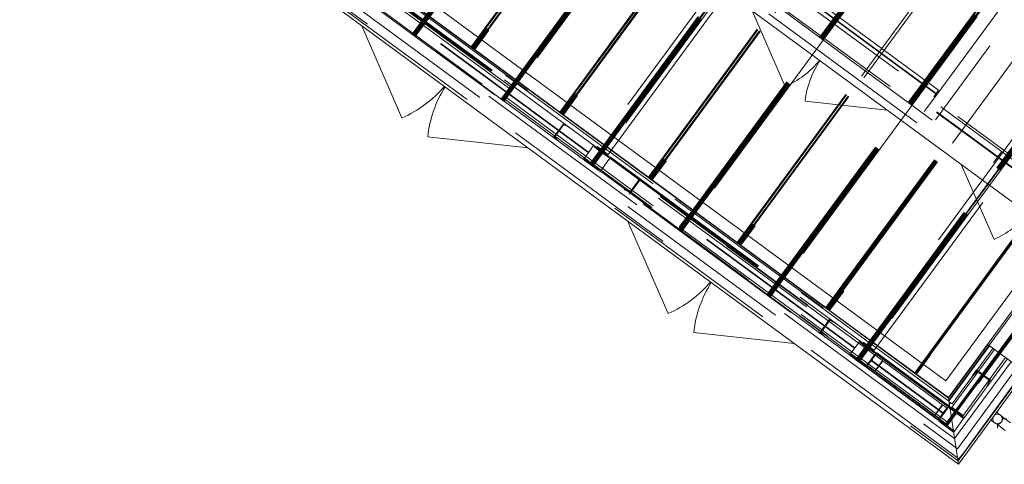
# Model space of a CAD drawing. Header units: metres. Extents: x 135583 to 135939, y 457896 to 458258.
# Tile 546 of 599: x 135729 to 135740, y 458175 to 458180. Entities that reach past the tile are written whole.
import ezdxf

# ---------------------------------------------------------------- set-up
doc = ezdxf.new("R2010")
doc.units = ezdxf.units.M
doc.linetypes.add('Hidden', pattern=[4, 2, -2])
doc.layers.add('NIEUWE INSTALLATIE', color=250, linetype='Continuous', lineweight=0)

msp = doc.modelspace()

# ---------------------------------------------------------------- linework, layer by layer
at = {"layer": 'NIEUWE INSTALLATIE', "linetype": 'Hidden'}
for p, q in [((135741.002, 458177.778), (135731.17, 458185.001)), ((135741.002, 458177.778), (135731.17, 458185.001)), ((135731.052, 458184.84), (135740.884, 458177.617)), ((135731.052, 458184.84), (135740.884, 458177.617)), ((135730.884, 458184.815), (135740.909, 458177.449)), ((135730.884, 458184.815), (135740.909, 458177.449)), ((135739.888, 458184.543), (135735.516, 458178.592)), ((135739.888, 458184.543), (135735.516, 458178.592)), ((135739.893, 458184.539), (135735.521, 458178.588)), ((135739.893, 458184.539), (135735.521, 458178.588)), ((135737.882, 458179.822), (135740.96, 458184.013)), ((135737.882, 458179.822), (135740.96, 458184.013)), ((135740.967, 458184.008), (135737.889, 458179.817)), ((135740.967, 458184.008), (135737.889, 458179.817)), ((135737.89, 458179.816), (135740.968, 458184.007)), ((135737.89, 458179.816), (135740.968, 458184.007)), ((135737.898, 458179.811), (135740.977, 458184.001)), ((135737.898, 458179.811), (135740.977, 458184.001)), ((135737.906, 458179.805), (135740.985, 458183.995)), ((135737.906, 458179.805), (135740.985, 458183.995)), ((135737.914, 458179.799), (135740.993, 458183.989)), ((135737.914, 458179.799), (135740.993, 458183.989)), ((135737.915, 458179.798), (135740.994, 458183.988)), ((135737.915, 458179.798), (135740.994, 458183.988)), ((135741.001, 458183.983), (135737.922, 458179.793)), ((135741.001, 458183.983), (135737.922, 458179.793)), ((135741.001, 458183.983), (135737.922, 458179.793)), ((135741.001, 458183.983), (135737.922, 458179.793)), ((135738.849, 458179.112), (135741.928, 458183.302)), ((135738.849, 458179.112), (135741.928, 458183.302)), ((135741.934, 458183.297), (135738.856, 458179.107)), ((135741.934, 458183.297), (135738.856, 458179.107)), ((135738.857, 458179.106), (135741.936, 458183.297)), ((135738.857, 458179.106), (135741.936, 458183.297)), ((135741.944, 458183.291), (135738.865, 458179.1)), ((135741.944, 458183.291), (135738.865, 458179.1)), ((135738.873, 458179.094), (135741.952, 458183.285)), ((135738.873, 458179.094), (135741.952, 458183.285)), ((135738.881, 458179.088), (135741.96, 458183.279)), ((135738.881, 458179.088), (135741.96, 458183.279)), ((135738.882, 458179.087), (135741.961, 458183.278)), ((135738.882, 458179.087), (135741.961, 458183.278)), ((135741.968, 458183.273), (135738.889, 458179.082)), ((135741.968, 458183.273), (135738.889, 458179.082)), ((135741.968, 458183.273), (135738.889, 458179.082)), ((135741.968, 458183.273), (135738.889, 458179.082)), ((135734.085, 458179.721), (135736.607, 458183.154)), ((135734.085, 458179.721), (135736.607, 458183.154)), ((135734.093, 458179.715), (135736.615, 458183.148)), ((135734.093, 458179.715), (135736.615, 458183.148)), ((135736.623, 458183.142), (135734.101, 458179.709)), ((135736.623, 458183.142), (135734.101, 458179.709)), ((135734.109, 458179.703), (135736.631, 458183.136)), ((135734.109, 458179.703), (135736.631, 458183.136)), ((135734.117, 458179.697), (135736.639, 458183.13)), ((135734.117, 458179.697), (135736.639, 458183.13)), ((135736.647, 458183.124), (135734.125, 458179.691)), ((135736.647, 458183.124), (135734.125, 458179.691)), ((135739.114, 458179.135), (135741.985, 458183.043)), ((135739.114, 458179.135), (135741.985, 458183.043)), ((135742.106, 458182.954), (135739.146, 458178.925)), ((135742.106, 458182.954), (135739.146, 458178.925)), ((135729.682, 458182.807), (135739.352, 458175.702)), ((135729.682, 458182.807), (135739.352, 458175.702)), ((135729.697, 458182.827), (135739.367, 458175.722)), ((135729.697, 458182.827), (135739.367, 458175.722)), ((135729.862, 458182.798), (135739.291, 458175.871)), ((135729.862, 458182.798), (135739.291, 458175.871)), ((135729.862, 458182.798), (135739.291, 458175.871)), ((135729.862, 458182.798), (135739.291, 458175.871)), ((135729.205, 458182.698), (135739.395, 458175.211)), ((135729.205, 458182.698), (135739.395, 458175.211)), ((135729.345, 458182.719), (135739.386, 458175.342)), ((135729.345, 458182.719), (135739.386, 458175.342)), ((135729.512, 458182.745), (135739.344, 458175.522)), ((135729.512, 458182.745), (135739.344, 458175.522)), ((135739.278, 458175.601), (135729.608, 458182.706)), ((135739.278, 458175.601), (135729.608, 458182.706)), ((135739.293, 458175.621), (135729.623, 458182.726)), ((135739.293, 458175.621), (135729.623, 458182.726)), ((135735.362, 458178.568), (135729.741, 458182.697)), ((135735.362, 458178.568), (135729.741, 458182.697)), ((135735.365, 458178.572), (135729.745, 458182.702)), ((135735.365, 458178.572), (135729.745, 458182.702)), ((135739.284, 458175.808), (135729.785, 458182.787)), ((135739.284, 458175.808), (135729.785, 458182.787)), ((135739.293, 458175.859), (135729.849, 458182.796)), ((135739.293, 458175.859), (135729.849, 458182.796)), ((135739.403, 458175.23), (135729.297, 458182.655)), ((135739.403, 458175.23), (135729.297, 458182.655)), ((135739.816, 458178.401), (135742.895, 458182.592)), ((135739.816, 458178.401), (135742.895, 458182.592)), ((135742.901, 458182.587), (135739.823, 458178.396)), ((135742.901, 458182.587), (135739.823, 458178.396)), ((135739.824, 458178.396), (135742.903, 458182.586)), ((135739.824, 458178.396), (135742.903, 458182.586)), ((135739.113, 458175.629), (135729.684, 458182.557)), ((135739.113, 458175.629), (135729.684, 458182.557)), ((135742.911, 458182.58), (135739.832, 458178.39)), ((135742.911, 458182.58), (135739.832, 458178.39)), ((135739.84, 458178.384), (135742.919, 458182.574)), ((135739.84, 458178.384), (135742.919, 458182.574)), ((135739.848, 458178.378), (135742.927, 458182.568)), ((135739.848, 458178.378), (135742.927, 458182.568)), ((135739.849, 458178.377), (135742.928, 458182.567)), ((135739.849, 458178.377), (135742.928, 458182.567)), ((135742.935, 458182.562), (135739.856, 458178.372)), ((135742.935, 458182.562), (135739.856, 458178.372)), ((135742.935, 458182.562), (135739.856, 458178.372)), ((135742.935, 458182.562), (135739.856, 458178.372)), ((135735.052, 458179.01), (135737.574, 458182.443)), ((135735.052, 458179.01), (135737.574, 458182.443)), ((135735.06, 458179.004), (135737.582, 458182.438)), ((135735.06, 458179.004), (135737.582, 458182.438)), ((135737.59, 458182.432), (135735.068, 458178.999)), ((135737.59, 458182.432), (135735.068, 458178.999)), ((135735.076, 458178.993), (135737.598, 458182.426)), ((135735.076, 458178.993), (135737.598, 458182.426)), ((135735.084, 458178.987), (135737.606, 458182.42)), ((135735.084, 458178.987), (135737.606, 458182.42)), ((135737.614, 458182.414), (135735.092, 458178.981)), ((135737.614, 458182.414), (135735.092, 458178.981)), ((135742.731, 458182.454), (135738.359, 458176.503)), ((135742.731, 458182.454), (135738.359, 458176.503)), ((135742.789, 458182.412), (135738.417, 458176.461)), ((135742.789, 458182.412), (135738.417, 458176.461)), ((135742.789, 458182.412), (135738.417, 458176.461)), ((135742.795, 458182.408), (135738.422, 458176.457)), ((135742.795, 458182.408), (135738.422, 458176.457)), ((135742.795, 458182.408), (135738.422, 458176.457)), ((135738.48, 458176.414), (135742.852, 458182.365)), ((135738.48, 458176.414), (135742.852, 458182.365)), ((135733.441, 458179.859), (135734.98, 458181.954)), ((135733.441, 458179.859), (135734.98, 458181.954)), ((135733.448, 458179.853), (135734.987, 458181.949)), ((135733.448, 458179.853), (135734.987, 458181.949)), ((135733.457, 458179.847), (135734.997, 458181.942)), ((135733.457, 458179.847), (135734.997, 458181.942)), ((135733.465, 458179.841), (135735.005, 458181.936)), ((135733.465, 458179.841), (135735.005, 458181.936)), ((135733.475, 458179.834), (135735.014, 458181.929)), ((135733.475, 458179.834), (135735.014, 458181.929)), ((135735.021, 458181.924), (135733.481, 458179.829)), ((135735.021, 458181.924), (135733.481, 458179.829)), ((135736.019, 458178.3), (135738.541, 458181.733)), ((135736.019, 458178.3), (135738.541, 458181.733)), ((135736.027, 458178.294), (135738.549, 458181.727)), ((135736.027, 458178.294), (135738.549, 458181.727)), ((135738.557, 458181.721), (135736.035, 458178.288)), ((135738.557, 458181.721), (135736.035, 458178.288)), ((135736.043, 458178.282), (135738.565, 458181.715)), ((135736.043, 458178.282), (135738.565, 458181.715)), ((135736.051, 458178.276), (135738.573, 458181.709)), ((135736.051, 458178.276), (135738.573, 458181.709)), ((135738.581, 458181.703), (135736.059, 458178.27)), ((135738.581, 458181.703), (135736.059, 458178.27)), ((135734.408, 458179.148), (135735.948, 458181.243)), ((135734.408, 458179.148), (135735.948, 458181.243)), ((135734.415, 458179.143), (135735.954, 458181.238)), ((135734.415, 458179.143), (135735.954, 458181.238)), ((135734.424, 458179.136), (135735.964, 458181.231)), ((135734.424, 458179.136), (135735.964, 458181.231)), ((135734.432, 458179.13), (135735.972, 458181.226)), ((135734.432, 458179.13), (135735.972, 458181.226)), ((135734.442, 458179.123), (135735.981, 458181.219)), ((135734.442, 458179.123), (135735.981, 458181.219)), ((135735.988, 458181.214), (135734.449, 458179.118)), ((135735.988, 458181.214), (135734.449, 458179.118)), ((135736.986, 458177.589), (135739.508, 458181.022)), ((135736.986, 458177.589), (135739.508, 458181.022)), ((135736.994, 458177.584), (135739.516, 458181.017)), ((135736.994, 458177.584), (135739.516, 458181.017)), ((135739.524, 458181.011), (135737.002, 458177.578)), ((135739.524, 458181.011), (135737.002, 458177.578)), ((135737.01, 458177.572), (135739.532, 458181.005)), ((135737.01, 458177.572), (135739.532, 458181.005)), ((135737.018, 458177.566), (135739.54, 458180.999)), ((135737.018, 458177.566), (135739.54, 458180.999)), ((135739.548, 458180.993), (135737.026, 458177.56)), ((135739.548, 458180.993), (135737.026, 458177.56)), ((135736.978, 458180.703), (135735.458, 458178.635)), ((135736.978, 458180.703), (135735.458, 458178.635)), ((135739.152, 458179.208), (135737.158, 458180.674)), ((135739.152, 458179.208), (135737.158, 458180.674)), ((135739.152, 458179.208), (135737.158, 458180.674)), ((135739.155, 458179.213), (135737.161, 458180.678)), ((135739.155, 458179.213), (135737.161, 458180.678)), ((135739.155, 458179.213), (135737.161, 458180.678)), ((135739.181, 458179.247), (135737.186, 458180.712)), ((135739.181, 458179.247), (135737.186, 458180.712)), ((135739.181, 458179.247), (135737.186, 458180.712)), ((135732.696, 458180.638), (135735.415, 458178.64)), ((135732.696, 458180.638), (135735.415, 458178.64)), ((135732.7, 458180.644), (135735.419, 458178.646)), ((135732.7, 458180.644), (135735.419, 458178.646)), ((135732.703, 458180.649), (135735.423, 458178.651)), ((135732.703, 458180.649), (135735.423, 458178.651)), ((135735.579, 458178.546), (135737.099, 458180.615)), ((135735.579, 458178.546), (135737.099, 458180.615)), ((135740.816, 458177.884), (135737.129, 458180.592)), ((135740.816, 458177.884), (135737.129, 458180.592)), ((135737.132, 458180.639), (135739.127, 458179.174)), ((135737.132, 458180.639), (135739.127, 458179.174)), ((135737.132, 458180.639), (135739.127, 458179.174)), ((135735.308, 458178.494), (135732.589, 458180.492)), ((135735.308, 458178.494), (135732.589, 458180.492)), ((135732.593, 458180.498), (135735.312, 458178.5)), ((135732.593, 458180.498), (135735.312, 458178.5)), ((135735.375, 458178.438), (135736.915, 458180.533)), ((135735.375, 458178.438), (135736.915, 458180.533)), ((135735.382, 458178.433), (135736.921, 458180.528)), ((135735.382, 458178.433), (135736.921, 458180.528)), ((135735.391, 458178.426), (135736.931, 458180.521)), ((135735.391, 458178.426), (135736.931, 458180.521)), ((135735.399, 458178.42), (135736.939, 458180.515)), ((135735.399, 458178.42), (135736.939, 458180.515)), ((135735.409, 458178.413), (135736.948, 458180.508)), ((135735.409, 458178.413), (135736.948, 458180.508)), ((135736.955, 458180.503), (135735.416, 458178.408)), ((135736.955, 458180.503), (135735.416, 458178.408)), ((135737.04, 458180.471), (135740.727, 458177.763)), ((135737.04, 458180.471), (135740.727, 458177.763)), ((135740.769, 458177.821), (135737.083, 458180.529)), ((135740.769, 458177.821), (135737.083, 458180.529)), ((135740.769, 458177.821), (135737.083, 458180.529)), ((135740.774, 458177.826), (135737.087, 458180.535)), ((135740.774, 458177.826), (135737.087, 458180.535)), ((135740.774, 458177.826), (135737.087, 458180.535)), ((135733.158, 458180.402), (135734.085, 458179.721)), ((135733.158, 458180.402), (135734.085, 458179.721)), ((135737.953, 458176.879), (135740.475, 458180.312)), ((135737.953, 458176.879), (135740.475, 458180.312)), ((135737.961, 458176.873), (135740.483, 458180.306)), ((135737.961, 458176.873), (135740.483, 458180.306)), ((135737.969, 458176.867), (135740.491, 458180.3)), ((135737.969, 458176.867), (135740.491, 458180.3)), ((135737.977, 458176.861), (135740.499, 458180.294)), ((135737.977, 458176.861), (135740.499, 458180.294)), ((135737.985, 458176.855), (135740.507, 458180.288)), ((135737.985, 458176.855), (135740.507, 458180.288)), ((135740.515, 458180.282), (135737.993, 458176.849)), ((135740.515, 458180.282), (135737.993, 458176.849)), ((135738.016, 458179.941), (135737.927, 458179.82)), ((135738.016, 458179.941), (135737.927, 458179.82)), ((135736.342, 458177.727), (135737.882, 458179.822)), ((135736.342, 458177.727), (135737.882, 458179.822)), ((135736.349, 458177.722), (135737.889, 458179.817)), ((135736.349, 458177.722), (135737.889, 458179.817)), ((135736.358, 458177.715), (135737.898, 458179.81)), ((135736.358, 458177.715), (135737.898, 458179.81)), ((135736.367, 458177.709), (135737.906, 458179.805)), ((135736.367, 458177.709), (135737.906, 458179.805)), ((135736.376, 458177.702), (135737.915, 458179.798)), ((135736.376, 458177.702), (135737.915, 458179.798)), ((135737.922, 458179.793), (135736.383, 458177.697)), ((135737.922, 458179.793), (135736.383, 458177.697)), ((135734.093, 458179.715), (135734.085, 458179.721)), ((135734.093, 458179.715), (135734.085, 458179.721)), ((135734.101, 458179.709), (135734.093, 458179.715)), ((135734.101, 458179.709), (135734.093, 458179.715)), ((135734.109, 458179.703), (135734.101, 458179.709)), ((135734.109, 458179.703), (135734.101, 458179.709)), ((135734.117, 458179.697), (135734.109, 458179.703)), ((135734.117, 458179.697), (135734.109, 458179.703)), ((135734.125, 458179.691), (135734.117, 458179.697)), ((135734.125, 458179.691), (135734.117, 458179.697)), ((135734.125, 458179.691), (135735.052, 458179.01)), ((135734.125, 458179.691), (135735.052, 458179.01)), ((135738.92, 458176.168), (135741.442, 458179.602)), ((135738.92, 458176.168), (135741.442, 458179.602)), ((135738.928, 458176.163), (135741.45, 458179.596)), ((135738.928, 458176.163), (135741.45, 458179.596)), ((135738.936, 458176.157), (135741.458, 458179.59)), ((135738.936, 458176.157), (135741.458, 458179.59)), ((135741.462, 458179.587), (135738.94, 458176.154)), ((135741.462, 458179.587), (135738.94, 458176.154)), ((135739.287, 458175.899), (135741.809, 458179.332)), ((135739.287, 458175.899), (135741.809, 458179.332)), ((135739.291, 458175.871), (135741.837, 458179.336)), ((135739.291, 458175.871), (135741.837, 458179.336)), ((135739.291, 458175.871), (135741.837, 458179.336)), ((135739.291, 458175.871), (135741.837, 458179.336)), ((135739.181, 458179.247), (135739.127, 458179.174)), ((135739.181, 458179.247), (135739.127, 458179.174)), ((135739.181, 458179.247), (135739.127, 458179.174)), ((135737.309, 458177.017), (135738.849, 458179.112)), ((135737.309, 458177.017), (135738.849, 458179.112)), ((135737.316, 458177.012), (135738.856, 458179.107)), ((135737.316, 458177.012), (135738.856, 458179.107)), ((135737.326, 458177.005), (135738.865, 458179.1)), ((135737.326, 458177.005), (135738.865, 458179.1)), ((135737.334, 458176.999), (135738.873, 458179.094)), ((135737.334, 458176.999), (135738.873, 458179.094)), ((135737.343, 458176.992), (135738.882, 458179.087)), ((135737.343, 458176.992), (135738.882, 458179.087)), ((135738.889, 458179.082), (135737.35, 458176.987)), ((135738.889, 458179.082), (135737.35, 458176.987)), ((135739.114, 458179.135), (135739.025, 458179.014)), ((135739.114, 458179.135), (135739.025, 458179.014)), ((135735.053, 458179.009), (135735.052, 458179.01)), ((135735.053, 458179.009), (135735.052, 458179.01)), ((135735.06, 458179.004), (135735.053, 458179.009)), ((135735.06, 458179.004), (135735.053, 458179.009)), ((135735.068, 458178.999), (135735.06, 458179.004)), ((135735.068, 458178.999), (135735.06, 458179.004)), ((135735.076, 458178.993), (135735.068, 458178.999)), ((135735.076, 458178.993), (135735.068, 458178.999)), ((135735.084, 458178.987), (135735.076, 458178.993)), ((135735.084, 458178.987), (135735.076, 458178.993)), ((135735.092, 458178.981), (135735.084, 458178.987)), ((135735.092, 458178.981), (135735.084, 458178.987)), ((135735.092, 458178.981), (135736.019, 458178.3)), ((135735.092, 458178.981), (135736.019, 458178.3)), ((135735.097, 458178.89), (135734.978, 458178.729)), ((135735.097, 458178.89), (135734.978, 458178.729)), ((135735, 458178.744), (135735.089, 458178.866)), ((135735, 458178.744), (135735.089, 458178.866)), ((135735.105, 458178.868), (135735.149, 458178.845)), ((135735.105, 458178.868), (135735.149, 458178.845)), ((135735.038, 458178.693), (135735.002, 458178.728)), ((135735.038, 458178.693), (135735.002, 458178.728)), ((135735.409, 458178.631), (135735.393, 458178.61)), ((135735.409, 458178.631), (135735.393, 458178.61)), ((135735.415, 458178.64), (135735.409, 458178.631)), ((135735.415, 458178.64), (135735.409, 458178.631)), ((135735.414, 458178.639), (135735.415, 458178.64)), ((135735.414, 458178.639), (135735.415, 458178.64)), ((135735.419, 458178.646), (135735.415, 458178.64)), ((135735.419, 458178.646), (135735.415, 458178.64)), ((135735.423, 458178.651), (135735.419, 458178.646)), ((135735.423, 458178.651), (135735.419, 458178.646)), ((135735.419, 458178.646), (135735.421, 458178.648)), ((135735.419, 458178.646), (135735.421, 458178.648)), ((135735.43, 458178.639), (135735.424, 458178.631)), ((135735.43, 458178.639), (135735.424, 458178.631)), ((135735.43, 458178.639), (135735.424, 458178.631)), ((135735.424, 458178.631), (135735.488, 458178.584)), ((135735.424, 458178.631), (135735.488, 458178.584)), ((135735.424, 458178.631), (135735.488, 458178.584)), ((135735.579, 458178.546), (135735.458, 458178.635)), ((135735.579, 458178.546), (135735.458, 458178.635)), ((135735.319, 458178.509), (135735.312, 458178.5)), ((135735.319, 458178.509), (135735.312, 458178.5)), ((135735.334, 458178.53), (135735.319, 458178.509)), ((135735.334, 458178.53), (135735.319, 458178.509)), ((135735.393, 458178.61), (135735.334, 458178.53)), ((135735.393, 458178.61), (135735.334, 458178.53)), ((135735.492, 458178.559), (135735.412, 458178.451)), ((135735.492, 458178.559), (135735.412, 458178.451)), ((135735.492, 458178.559), (135735.412, 458178.451)), ((135735.418, 458178.447), (135735.497, 458178.555)), ((135735.418, 458178.447), (135735.497, 458178.555)), ((135735.418, 458178.447), (135735.497, 458178.555)), ((135735.522, 458178.559), (135735.586, 458178.513)), ((135735.522, 458178.559), (135735.586, 458178.513)), ((135735.522, 458178.559), (135735.586, 458178.513)), ((135735.586, 458178.513), (135735.591, 458178.521)), ((135735.586, 458178.513), (135735.591, 458178.521)), ((135735.586, 458178.513), (135735.591, 458178.521)), ((135735.59, 458178.497), (135735.597, 458178.507)), ((135735.59, 458178.497), (135735.597, 458178.507)), ((135735.597, 458178.507), (135735.596, 458178.506)), ((135735.597, 458178.507), (135735.596, 458178.506)), ((135735.597, 458178.507), (135735.601, 458178.512)), ((135735.597, 458178.507), (135735.601, 458178.512)), ((135735.597, 458178.507), (135738.317, 458176.509)), ((135735.597, 458178.507), (135738.317, 458176.509)), ((135735.601, 458178.512), (135735.605, 458178.517)), ((135735.601, 458178.512), (135735.605, 458178.517)), ((135735.603, 458178.515), (135735.601, 458178.512)), ((135735.603, 458178.515), (135735.601, 458178.512)), ((135735.601, 458178.512), (135738.321, 458176.514)), ((135735.601, 458178.512), (135738.321, 458176.514)), ((135735.605, 458178.517), (135738.324, 458176.519)), ((135735.605, 458178.517), (135738.324, 458176.519)), ((135739.869, 458178.58), (135739.78, 458178.459)), ((135739.869, 458178.58), (135739.78, 458178.459)), ((135735.308, 458178.494), (135735.305, 458178.489)), ((135735.308, 458178.494), (135735.305, 458178.489)), ((135735.306, 458178.492), (135735.308, 458178.494)), ((135735.306, 458178.492), (135735.308, 458178.494)), ((135735.312, 458178.5), (135735.308, 458178.494)), ((135735.312, 458178.5), (135735.308, 458178.494)), ((135735.312, 458178.5), (135735.313, 458178.501)), ((135735.312, 458178.5), (135735.313, 458178.501)), ((135735.324, 458178.494), (135735.318, 458178.486)), ((135735.324, 458178.494), (135735.318, 458178.486)), ((135735.324, 458178.494), (135735.318, 458178.486)), ((135735.318, 458178.486), (135735.479, 458178.368)), ((135735.318, 458178.486), (135735.479, 458178.368)), ((135735.318, 458178.486), (135735.479, 458178.368)), ((135735.387, 458178.447), (135735.324, 458178.494)), ((135735.387, 458178.447), (135735.324, 458178.494)), ((135735.387, 458178.447), (135735.324, 458178.494)), ((135735.485, 458178.376), (135735.421, 458178.422)), ((135735.485, 458178.376), (135735.421, 458178.422)), ((135735.485, 458178.376), (135735.421, 458178.422)), ((135735.516, 458178.396), (135735.575, 458178.477)), ((135735.516, 458178.396), (135735.575, 458178.477)), ((135738.263, 458176.436), (135735.544, 458178.434)), ((135738.263, 458176.436), (135735.544, 458178.434)), ((135738.263, 458176.436), (135735.544, 458178.434)), ((135738.267, 458176.441), (135735.547, 458178.439)), ((135738.267, 458176.441), (135735.547, 458178.439)), ((135738.267, 458176.441), (135735.547, 458178.439)), ((135735.575, 458178.477), (135735.59, 458178.497)), ((135735.575, 458178.477), (135735.59, 458178.497)), ((135738.276, 458176.306), (135739.816, 458178.401)), ((135738.276, 458176.306), (135739.816, 458178.401)), ((135735.479, 458178.368), (135735.485, 458178.376)), ((135735.479, 458178.368), (135735.485, 458178.376)), ((135735.479, 458178.368), (135735.485, 458178.376)), ((135735.486, 458178.356), (135735.49, 458178.361)), ((135735.486, 458178.356), (135735.49, 458178.361)), ((135735.49, 458178.361), (135735.488, 458178.358)), ((135735.49, 458178.361), (135735.488, 458178.358)), ((135735.49, 458178.361), (135735.494, 458178.366)), ((135735.49, 458178.361), (135735.494, 458178.366)), ((135738.209, 458176.363), (135735.49, 458178.361)), ((135738.209, 458176.363), (135735.49, 458178.361)), ((135735.494, 458178.366), (135735.501, 458178.376)), ((135735.494, 458178.366), (135735.501, 458178.376)), ((135735.495, 458178.368), (135735.494, 458178.366)), ((135735.495, 458178.368), (135735.494, 458178.366)), ((135735.494, 458178.366), (135738.213, 458176.368)), ((135735.494, 458178.366), (135738.213, 458176.368)), ((135735.501, 458178.376), (135735.516, 458178.396)), ((135735.501, 458178.376), (135735.516, 458178.396)), ((135735.872, 458178.314), (135735.907, 458178.279)), ((135735.872, 458178.314), (135735.907, 458178.279)), ((135736.027, 458178.294), (135736.019, 458178.3)), ((135736.027, 458178.294), (135736.019, 458178.3)), ((135736.035, 458178.288), (135736.027, 458178.294)), ((135736.035, 458178.288), (135736.027, 458178.294)), ((135738.283, 458176.301), (135739.823, 458178.396)), ((135738.283, 458176.301), (135739.823, 458178.396)), ((135738.293, 458176.294), (135739.832, 458178.39)), ((135738.293, 458176.294), (135739.832, 458178.39)), ((135738.301, 458176.288), (135739.84, 458178.384)), ((135738.301, 458176.288), (135739.84, 458178.384)), ((135738.31, 458176.282), (135739.849, 458178.377)), ((135738.31, 458176.282), (135739.849, 458178.377)), ((135739.856, 458178.372), (135738.317, 458176.276)), ((135739.856, 458178.372), (135738.317, 458176.276)), ((135735.812, 458178.116), (135735.931, 458178.278)), ((135735.812, 458178.116), (135735.931, 458178.278)), ((135735.91, 458178.263), (135735.82, 458178.141)), ((135735.91, 458178.263), (135735.82, 458178.141)), ((135736.043, 458178.282), (135736.035, 458178.288)), ((135736.043, 458178.282), (135736.035, 458178.288)), ((135736.051, 458178.276), (135736.043, 458178.282)), ((135736.051, 458178.276), (135736.043, 458178.282)), ((135736.059, 458178.27), (135736.051, 458178.276)), ((135736.059, 458178.27), (135736.051, 458178.276)), ((135736.059, 458178.27), (135736.986, 458177.589)), ((135736.059, 458178.27), (135736.986, 458177.589)), ((135735.804, 458178.139), (135735.76, 458178.162)), ((135735.804, 458178.139), (135735.76, 458178.162)), ((135736.354, 458177.756), (135736.437, 458177.868)), ((135736.354, 458177.756), (135736.437, 458177.868)), ((135738.483, 458176.365), (135736.437, 458177.868)), ((135738.483, 458176.365), (135736.437, 458177.868)), ((135736.354, 458177.756), (135738.4, 458176.252)), ((135736.354, 458177.756), (135738.4, 458176.252)), ((135739.244, 458175.596), (135740.783, 458177.691)), ((135739.244, 458175.596), (135740.783, 458177.691)), ((135739.25, 458175.591), (135740.79, 458177.686)), ((135739.25, 458175.591), (135740.79, 458177.686)), ((135739.26, 458175.584), (135740.799, 458177.679)), ((135739.26, 458175.584), (135740.799, 458177.679)), ((135740.803, 458177.676), (135739.367, 458175.722)), ((135740.803, 458177.676), (135739.367, 458175.722)), ((135740.796, 458177.672), (135739.384, 458175.75)), ((135740.796, 458177.672), (135739.384, 458175.75)), ((135740.796, 458177.672), (135739.384, 458175.75)), ((135740.801, 458177.668), (135739.39, 458175.746)), ((135740.801, 458177.668), (135739.39, 458175.746)), ((135740.801, 458177.668), (135739.39, 458175.746)), ((135736.994, 458177.584), (135736.986, 458177.589)), ((135736.994, 458177.584), (135736.986, 458177.589)), ((135737.002, 458177.578), (135736.994, 458177.584)), ((135737.002, 458177.578), (135736.994, 458177.584)), ((135737.01, 458177.572), (135737.002, 458177.578)), ((135737.01, 458177.572), (135737.002, 458177.578)), ((135737.018, 458177.566), (135737.01, 458177.572)), ((135737.018, 458177.566), (135737.01, 458177.572)), ((135737.026, 458177.56), (135737.018, 458177.566)), ((135737.026, 458177.56), (135737.018, 458177.566)), ((135737.026, 458177.56), (135737.953, 458176.879)), ((135737.026, 458177.56), (135737.953, 458176.879)), ((135737.961, 458176.873), (135737.953, 458176.879)), ((135737.961, 458176.873), (135737.953, 458176.879)), ((135737.969, 458176.867), (135737.961, 458176.873)), ((135737.969, 458176.867), (135737.961, 458176.873)), ((135737.977, 458176.861), (135737.969, 458176.867)), ((135737.977, 458176.861), (135737.969, 458176.867)), ((135737.985, 458176.855), (135737.977, 458176.861)), ((135737.985, 458176.855), (135737.977, 458176.861)), ((135737.993, 458176.849), (135737.985, 458176.855)), ((135737.993, 458176.849), (135737.985, 458176.855)), ((135737.993, 458176.849), (135738.92, 458176.168)), ((135737.993, 458176.849), (135738.92, 458176.168)), ((135737.998, 458176.759), (135737.88, 458176.598)), ((135737.998, 458176.759), (135737.88, 458176.598)), ((135737.901, 458176.612), (135737.99, 458176.734)), ((135737.901, 458176.612), (135737.99, 458176.734)), ((135738.006, 458176.737), (135738.05, 458176.713)), ((135738.006, 458176.737), (135738.05, 458176.713)), ((135737.939, 458176.562), (135737.903, 458176.596)), ((135737.939, 458176.562), (135737.903, 458176.596)), ((135738.295, 458176.479), (135738.235, 458176.398)), ((135738.295, 458176.479), (135738.235, 458176.398)), ((135738.31, 458176.499), (135738.295, 458176.479)), ((135738.31, 458176.499), (135738.295, 458176.479)), ((135738.317, 458176.509), (135738.31, 458176.499)), ((135738.317, 458176.509), (135738.31, 458176.499)), ((135738.316, 458176.508), (135738.317, 458176.509)), ((135738.316, 458176.508), (135738.317, 458176.509)), ((135738.321, 458176.514), (135738.317, 458176.509)), ((135738.321, 458176.514), (135738.317, 458176.509)), ((135738.324, 458176.519), (135738.321, 458176.514)), ((135738.324, 458176.519), (135738.321, 458176.514)), ((135738.321, 458176.514), (135738.322, 458176.517)), ((135738.321, 458176.514), (135738.322, 458176.517)), ((135738.331, 458176.508), (135738.326, 458176.5)), ((135738.331, 458176.508), (135738.326, 458176.5)), ((135738.326, 458176.5), (135738.389, 458176.453)), ((135738.326, 458176.5), (135738.389, 458176.453)), ((135738.48, 458176.414), (135738.359, 458176.503)), ((135738.48, 458176.414), (135738.359, 458176.503)), ((135738.209, 458176.363), (135738.206, 458176.358)), ((135738.209, 458176.363), (135738.206, 458176.358)), ((135738.213, 458176.368), (135738.209, 458176.363)), ((135738.213, 458176.368), (135738.209, 458176.363)), ((135738.22, 458176.378), (135738.213, 458176.368)), ((135738.22, 458176.378), (135738.213, 458176.368)), ((135738.213, 458176.368), (135738.214, 458176.37)), ((135738.213, 458176.368), (135738.214, 458176.37)), ((135738.225, 458176.363), (135738.219, 458176.355)), ((135738.225, 458176.363), (135738.219, 458176.355)), ((135738.235, 458176.398), (135738.22, 458176.378)), ((135738.235, 458176.398), (135738.22, 458176.378)), ((135738.288, 458176.316), (135738.225, 458176.363)), ((135738.288, 458176.316), (135738.225, 458176.363)), ((135738.393, 458176.428), (135738.314, 458176.32)), ((135738.393, 458176.428), (135738.314, 458176.32)), ((135738.319, 458176.316), (135738.398, 458176.424)), ((135738.319, 458176.316), (135738.398, 458176.424)), ((135738.483, 458176.365), (135738.4, 458176.252)), ((135738.483, 458176.365), (135738.4, 458176.252)), ((135738.423, 458176.428), (135738.487, 458176.381)), ((135738.423, 458176.428), (135738.487, 458176.381)), ((135738.456, 458176.316), (135738.489, 458176.361)), ((135738.456, 458176.316), (135738.489, 458176.361)), ((135738.476, 458176.345), (135738.491, 458176.366)), ((135738.476, 458176.345), (135738.491, 458176.366)), ((135738.489, 458176.361), (135738.483, 458176.365)), ((135738.489, 458176.361), (135738.483, 458176.365)), ((135738.487, 458176.381), (135738.493, 458176.389)), ((135738.487, 458176.381), (135738.493, 458176.389)), ((135738.489, 458176.361), (135738.568, 458176.303)), ((135738.489, 458176.361), (135738.568, 458176.303)), ((135738.491, 458176.366), (135738.498, 458176.375)), ((135738.491, 458176.366), (135738.498, 458176.375)), ((135738.498, 458176.375), (135738.502, 458176.381)), ((135738.498, 458176.375), (135738.502, 458176.381)), ((135738.498, 458176.375), (135739.284, 458175.798)), ((135738.498, 458176.375), (135739.284, 458175.798)), ((135738.502, 458176.381), (135738.506, 458176.386)), ((135738.502, 458176.381), (135738.506, 458176.386)), ((135738.502, 458176.381), (135739.288, 458175.804)), ((135738.502, 458176.381), (135739.288, 458175.804)), ((135738.506, 458176.386), (135739.291, 458175.809)), ((135738.506, 458176.386), (135739.291, 458175.809)), ((135739.736, 458176.462), (135739.293, 458175.859)), ((135739.736, 458176.462), (135739.293, 458175.859)), ((135739.319, 458175.782), (135739.789, 458176.423)), ((135739.319, 458175.782), (135739.789, 458176.423)), ((135739.773, 458176.435), (135739.33, 458175.831)), ((135739.773, 458176.435), (135739.33, 458175.831)), ((135739.736, 458176.462), (135739.736, 458176.462)), ((135740.112, 458176.186), (135739.736, 458176.462)), ((135739.736, 458176.462), (135739.736, 458176.462)), ((135740.112, 458176.186), (135739.736, 458176.462)), ((135738.219, 458176.355), (135738.38, 458176.236)), ((135738.219, 458176.355), (135738.38, 458176.236)), ((135738.386, 458176.244), (135738.323, 458176.291)), ((135738.386, 458176.244), (135738.323, 458176.291)), ((135738.4, 458176.252), (135738.406, 458176.248)), ((135738.4, 458176.252), (135738.406, 458176.248)), ((135738.402, 458176.244), (135738.417, 458176.265)), ((135738.402, 458176.244), (135738.417, 458176.265)), ((135738.406, 458176.248), (135738.439, 458176.293)), ((135738.406, 458176.248), (135738.439, 458176.293)), ((135738.417, 458176.265), (135738.476, 458176.345)), ((135738.417, 458176.265), (135738.476, 458176.345)), ((135739.23, 458175.726), (135738.445, 458176.303)), ((135739.23, 458175.726), (135738.445, 458176.303)), ((135739.234, 458175.73), (135738.448, 458176.307)), ((135739.234, 458175.73), (135738.448, 458176.307)), ((135738.454, 458176.296), (135738.517, 458176.25)), ((135738.454, 458176.296), (135738.517, 458176.25)), ((135738.52, 458176.255), (135738.457, 458176.301)), ((135738.52, 458176.255), (135738.457, 458176.301)), ((135738.491, 458176.186), (135738.574, 458176.298)), ((135738.491, 458176.186), (135738.574, 458176.298)), ((135738.568, 458176.303), (135738.535, 458176.258)), ((135738.568, 458176.303), (135738.535, 458176.258)), ((135738.574, 458176.298), (135738.568, 458176.303)), ((135738.574, 458176.298), (135738.568, 458176.303)), ((135739.278, 458175.781), (135738.574, 458176.298)), ((135739.278, 458175.781), (135738.574, 458176.298)), ((135739.971, 458176.29), (135739.355, 458175.452)), ((135739.971, 458176.29), (135739.355, 458175.452)), ((135739.91, 458176.334), (135739.44, 458175.694)), ((135739.91, 458176.334), (135739.44, 458175.694)), ((135739.46, 458175.679), (135739.93, 458176.319)), ((135739.46, 458175.679), (135739.93, 458176.319)), ((135738.38, 458176.236), (135738.386, 458176.244)), ((135738.38, 458176.236), (135738.386, 458176.244)), ((135738.387, 458176.225), (135738.391, 458176.229)), ((135738.387, 458176.225), (135738.391, 458176.229)), ((135738.391, 458176.229), (135738.395, 458176.235)), ((135738.391, 458176.229), (135738.395, 458176.235)), ((135739.176, 458175.652), (135738.391, 458176.229)), ((135739.176, 458175.652), (135738.391, 458176.229)), ((135738.395, 458176.235), (135738.402, 458176.244)), ((135738.395, 458176.235), (135738.402, 458176.244)), ((135738.395, 458176.235), (135739.181, 458175.658)), ((135738.395, 458176.235), (135739.181, 458175.658)), ((135738.406, 458176.248), (135738.485, 458176.19)), ((135738.406, 458176.248), (135738.485, 458176.19)), ((135738.518, 458176.234), (135738.485, 458176.19)), ((135738.518, 458176.234), (135738.485, 458176.19)), ((135738.485, 458176.19), (135738.491, 458176.186)), ((135738.485, 458176.19), (135738.491, 458176.186)), ((135738.491, 458176.186), (135739.195, 458175.668)), ((135738.491, 458176.186), (135739.195, 458175.668)), ((135738.531, 458176.24), (135739.235, 458175.722)), ((135738.531, 458176.24), (135739.235, 458175.722)), ((135738.534, 458176.244), (135739.238, 458175.727)), ((135738.534, 458176.244), (135739.238, 458175.727)), ((135738.928, 458176.163), (135738.92, 458176.168)), ((135738.928, 458176.163), (135738.92, 458176.168)), ((135738.936, 458176.157), (135738.928, 458176.163)), ((135738.936, 458176.157), (135738.928, 458176.163)), ((135738.94, 458176.154), (135738.936, 458176.157)), ((135738.94, 458176.154), (135738.936, 458176.157)), ((135738.94, 458176.154), (135739.287, 458175.899)), ((135738.94, 458176.154), (135739.287, 458175.899)), ((135739.386, 458175.342), (135740.043, 458176.237)), ((135739.386, 458175.342), (135740.043, 458176.237)), ((135739.395, 458175.211), (135740.112, 458176.186)), ((135739.395, 458175.211), (135740.112, 458176.186)), ((135740.108, 458176.189), (135739.451, 458175.295)), ((135740.108, 458176.189), (135739.451, 458175.295)), ((135739.595, 458176.2), (135739.55, 458176.14)), ((135739.595, 458176.2), (135739.55, 458176.14)), ((135739.559, 458176.141), (135739.593, 458176.176)), ((135739.559, 458176.141), (135739.593, 458176.176)), ((135739.756, 458176.082), (135739.595, 458176.2)), ((135739.756, 458176.082), (135739.595, 458176.2)), ((135739.609, 458176.179), (135739.731, 458176.089)), ((135739.609, 458176.179), (135739.731, 458176.089)), ((135739.733, 458176.073), (135739.71, 458176.03)), ((135739.733, 458176.073), (135739.71, 458176.03)), ((135739.223, 458175.822), (135739.14, 458175.709)), ((135739.223, 458175.822), (135739.14, 458175.709)), ((135739.284, 458175.808), (135739.311, 458175.845)), ((135739.284, 458175.808), (135739.311, 458175.845)), ((135739.311, 458175.845), (135739.33, 458175.831)), ((135739.311, 458175.845), (135739.33, 458175.831)), ((135739.143, 458175.707), (135739.176, 458175.751)), ((135739.143, 458175.707), (135739.176, 458175.751)), ((135739.221, 458175.718), (135739.189, 458175.673)), ((135739.221, 458175.718), (135739.189, 458175.673)), ((135739.192, 458175.671), (135739.275, 458175.784)), ((135739.192, 458175.671), (135739.275, 458175.784)), ((135739.193, 458175.775), (135739.226, 458175.819)), ((135739.193, 458175.775), (135739.226, 458175.819)), ((135739.278, 458175.781), (135739.195, 458175.668)), ((135739.278, 458175.781), (135739.195, 458175.668)), ((135739.262, 458175.768), (135739.202, 458175.688)), ((135739.262, 458175.768), (135739.202, 458175.688)), ((135739.271, 458175.786), (135739.239, 458175.742)), ((135739.271, 458175.786), (135739.239, 458175.742)), ((135739.277, 458175.789), (135739.262, 458175.768)), ((135739.277, 458175.789), (135739.262, 458175.768)), ((135739.284, 458175.798), (135739.277, 458175.789)), ((135739.284, 458175.798), (135739.277, 458175.789)), ((135739.36, 458175.717), (135739.281, 458175.609)), ((135739.36, 458175.717), (135739.281, 458175.609)), ((135739.288, 458175.804), (135739.284, 458175.798)), ((135739.288, 458175.804), (135739.284, 458175.798)), ((135739.286, 458175.605), (135739.365, 458175.713)), ((135739.286, 458175.605), (135739.365, 458175.713)), ((135739.291, 458175.809), (135739.288, 458175.804)), ((135739.291, 458175.809), (135739.288, 458175.804)), ((135739.299, 458175.797), (135739.293, 458175.789)), ((135739.299, 458175.797), (135739.293, 458175.789)), ((135739.293, 458175.789), (135739.356, 458175.742)), ((135739.293, 458175.789), (135739.356, 458175.742)), ((135739.46, 458175.679), (135739.299, 458175.797)), ((135739.46, 458175.679), (135739.299, 458175.797)), ((135739.319, 458175.782), (135739.307, 458175.766)), ((135739.319, 458175.782), (135739.307, 458175.766)), ((135739.447, 458175.704), (135739.326, 458175.793)), ((135739.447, 458175.704), (135739.326, 458175.793)), ((135739.353, 458175.702), (135739.367, 458175.722)), ((135739.353, 458175.702), (135739.367, 458175.722)), ((135739.39, 458175.717), (135739.454, 458175.671)), ((135739.39, 458175.717), (135739.454, 458175.671)), ((135739.113, 458175.629), (135739.355, 458175.452)), ((135739.113, 458175.629), (135739.355, 458175.452)), ((135739.176, 458175.652), (135739.173, 458175.648)), ((135739.176, 458175.652), (135739.173, 458175.648)), ((135739.181, 458175.658), (135739.176, 458175.652)), ((135739.181, 458175.658), (135739.176, 458175.652)), ((135739.187, 458175.667), (135739.181, 458175.658)), ((135739.187, 458175.667), (135739.181, 458175.658)), ((135739.192, 458175.652), (135739.186, 458175.644)), ((135739.192, 458175.652), (135739.186, 458175.644)), ((135739.186, 458175.644), (135739.347, 458175.526)), ((135739.186, 458175.644), (135739.347, 458175.526)), ((135739.202, 458175.688), (135739.187, 458175.667)), ((135739.202, 458175.688), (135739.187, 458175.667)), ((135739.255, 458175.605), (135739.192, 458175.652)), ((135739.255, 458175.605), (135739.192, 458175.652)), ((135739.278, 458175.601), (135739.293, 458175.621)), ((135739.278, 458175.601), (135739.293, 458175.621)), ((135739.293, 458175.621), (135739.352, 458175.702)), ((135739.293, 458175.621), (135739.352, 458175.702)), ((135739.353, 458175.534), (135739.454, 458175.671)), ((135739.353, 458175.534), (135739.454, 458175.671)), ((135739.454, 458175.671), (135739.46, 458175.679)), ((135739.454, 458175.671), (135739.46, 458175.679)), ((135739.278, 458175.601), (135739.264, 458175.581)), ((135739.278, 458175.601), (135739.264, 458175.581)), ((135739.353, 458175.534), (135739.29, 458175.58)), ((135739.353, 458175.534), (135739.29, 458175.58)), ((135739.344, 458175.522), (135739.347, 458175.526)), ((135739.344, 458175.522), (135739.347, 458175.526)), ((135739.347, 458175.526), (135739.353, 458175.534)), ((135739.347, 458175.526), (135739.353, 458175.534)), ((135739.403, 458175.23), (135739.451, 458175.295)), ((135739.403, 458175.23), (135739.451, 458175.295))]:
    msp.add_line(p, q, dxfattribs=at)
at = {"layer": 'NIEUWE INSTALLATIE'}
for p, q in [((135730.772, 458184.797), (135740.926, 458177.337)), ((135739.287, 458175.893), (135729.884, 458182.802)), ((135739.259, 458176.081), (135730.072, 458182.83)), ((135739.259, 458176.081), (135730.072, 458182.83)), ((135739.398, 458175.172), (135729.163, 458182.691)), ((135737.147, 458180.114), (135737.509, 458179.289)), ((135732.888, 458179.955), (135733.33, 458178.946)), ((135738.621, 458179.031), (135737.725, 458179.13)), ((135741.39, 458178.982), (135739.259, 458176.081)), ((135741.39, 458178.982), (135739.259, 458176.081)), ((135734.706, 458178.619), (135733.611, 458178.74)), ((135739.428, 458178.438), (135739.786, 458177.622)), ((135735.789, 458177.824), (135736.231, 458176.815)), ((135737.607, 458176.488), (135736.512, 458176.609)), ((135739.716, 458176.477), (135739.287, 458175.893)), ((135739.716, 458176.477), (135740.132, 458176.171)), ((135740.132, 458176.171), (135739.398, 458175.172)), ((135739.287, 458175.893), (135739.398, 458175.172)), ((135739.854, 458175.709), (135739.814, 458175.738)), ((135739.823, 458175.729), (135739.823, 458175.751)), ((135739.752, 458175.654), (135739.788, 458175.627)), ((135739.807, 458175.616), (135739.907, 458175.542)), ((135739.823, 458175.566), (135739.823, 458175.616)), ((135739.966, 458175.623), (135739.866, 458175.696)), ((135739.874, 458175.666), (135739.923, 458175.666))]:
    msp.add_line(p, q, dxfattribs=at)
at = {"layer": 'NIEUWE INSTALLATIE', "flags": 128}
for points in [[(135739.772, 458175.678), (135739.772, 458175.68), (135739.773, 458175.682), (135739.774, 458175.684)], [(135739.793, 458175.709), (135739.794, 458175.71), (135739.796, 458175.711)], [(135739.806, 458175.614), (135739.804, 458175.615), (135739.803, 458175.616), (135739.802, 458175.617), (135739.801, 458175.618), (135739.8, 458175.618), (135739.799, 458175.619), (135739.798, 458175.62), (135739.797, 458175.62), (135739.796, 458175.621)], [(135739.864, 458175.701), (135739.866, 458175.7), (135739.867, 458175.699), (135739.868, 458175.698)]]:
    msp.add_lwpolyline(points, dxfattribs=at)
at = {"layer": 'NIEUWE INSTALLATIE'}
for centre, radius, start, end in [((135737.113, 458180.191), 0.986, 293.696, 321.2261), ((135738.705, 458179.022), 0.985, 146.1659, 173.696), ((135732.814, 458180.123), 1.286, 293.696, 319.5483), ((135734.889, 458178.599), 1.286, 147.8437, 173.696), ((135739.394, 458178.515), 0.975, 293.696, 321.1751), ((135735.715, 458177.992), 1.286, 293.696, 319.5483), ((135737.79, 458176.467), 1.286, 147.8437, 173.696)]:
    msp.add_arc(centre, radius, start, end, dxfattribs=at)
at = {"layer": 'NIEUWE INSTALLATIE', "linetype": 'Hidden'}
msp.add_arc((135738, 458176.727), 0.0115, 53.696, 143.696, dxfattribs=at)
msp.add_arc((135738, 458176.727), 0.0115, 53.696, 143.696, dxfattribs=at)
for centre, major_axis, ratio, start_param, end_param in [((135735.098, 458178.859), (-0.0115, 0.001), 1, 4.163753, 5.734549), ((135735.098, 458178.859), (-0.0115, 0.001), 1, 4.163753, 5.734549), ((135735.152, 458178.849), (0.00535, 0.00271), 1, 3.610179, 5.180975), ((135735.152, 458178.849), (0.00535, 0.00271), 1, 3.610179, 5.180975), ((135735.009, 458178.737), (0.00749, 0.00872), 1, 1.646683, 3.21748), ((135735.009, 458178.737), (0.00749, 0.00872), 1, 1.646683, 3.21748), ((135735.034, 458178.688), (0.00498, 0.00334), 1, 5.058486, 6.629282), ((135735.034, 458178.688), (0.00498, 0.00334), 1, 5.058486, 6.629282), ((135735.477, 458178.57), (-0.0154, -0.0093), 1, 1.963495, 3.534292), ((135735.477, 458178.57), (-0.0154, -0.0093), 1, 1.963495, 3.534292), ((135735.477, 458178.57), (-0.0154, -0.0093), 1, 1.963495, 3.534292), ((135735.511, 458178.545), (-0.0043, -0.0175), 1, 2.748894, 4.31969), ((135735.511, 458178.545), (-0.0043, -0.0175), 1, 2.748894, 4.31969), ((135735.511, 458178.545), (-0.0043, -0.0175), 1, 2.748894, 4.31969), ((135735.398, 458178.462), (-0.0128, -0.0126), 1, 0.160875, 1.731672), ((135735.398, 458178.462), (-0.0128, -0.0126), 1, 0.160875, 1.731672), ((135735.398, 458178.462), (-0.0128, -0.0126), 1, 0.160875, 1.731672), ((135735.432, 458178.437), (-0.0179, 0.0014), 1, 5.729611, 7.300407), ((135735.432, 458178.437), (-0.0179, 0.0014), 1, 5.729611, 7.300407), ((135735.432, 458178.437), (-0.0179, 0.0014), 1, 5.729611, 7.300407), ((135735.875, 458178.318), (0.00391, 0.00455), 1, 1.646683, 3.21748), ((135735.875, 458178.318), (0.00391, 0.00455), 1, 1.646683, 3.21748), ((135735.9, 458178.27), (-0.0052, 0.0103), 1, 3.610179, 5.180975), ((135735.9, 458178.27), (-0.0052, 0.0103), 1, 3.610179, 5.180975), ((135735.757, 458178.157), (0.00598, 0.00045), 1, 0.861285, 2.432081), ((135735.757, 458178.157), (0.00598, 0.00045), 1, 0.861285, 2.432081), ((135735.811, 458178.148), (-0.0052, 0.0103), 1, 2.039382, 3.610179), ((135735.811, 458178.148), (-0.0052, 0.0103), 1, 2.039382, 3.610179), ((135738.054, 458176.718), (0.00187, 0.0057), 1, 2.82478, 4.395577), ((135738.054, 458176.718), (0.00187, 0.0057), 1, 2.82478, 4.395577), ((135737.91, 458176.606), (-0.0109, 0.0036), 1, 5.966373, 7.537169), ((135737.91, 458176.606), (-0.0109, 0.0036), 1, 5.966373, 7.537169), ((135737.935, 458176.557), (0.00242, 0.00549), 1, 4.494275, 6.065071), ((135737.935, 458176.557), (0.00242, 0.00549), 1, 4.494275, 6.065071), ((135738.378, 458176.438), (-0.0154, -0.0093), 1, 1.963495, 3.534292), ((135738.378, 458176.438), (-0.0154, -0.0093), 1, 1.963495, 3.534292), ((135738.413, 458176.413), (-0.0043, -0.0175), 1, 2.748894, 4.31969), ((135738.413, 458176.413), (-0.0043, -0.0175), 1, 2.748894, 4.31969), ((135738.299, 458176.33), (-0.0128, -0.0126), 1, 0.160875, 1.731672), ((135738.299, 458176.33), (-0.0128, -0.0126), 1, 0.160875, 1.731672), ((135738.333, 458176.305), (-0.0179, 0.0014), 1, 5.729611, 7.300407), ((135738.333, 458176.305), (-0.0179, 0.0014), 1, 5.729611, 7.300407), ((135738.447, 458176.287), (0.0071, 0.00967), 0.845489, 0, 1.570796), ((135738.447, 458176.287), (0.0071, 0.00967), 0.845489, 0, 1.570796), ((135738.465, 458176.31), (0.0071, 0.00967), 0.845489, 1.570796, 3.141593), ((135738.465, 458176.31), (0.0071, 0.00967), 0.845489, 1.570796, 3.141593), ((135738.51, 458176.24), (0.0071, 0.00967), 0.845489, 5.235988, 6.283185), ((135738.51, 458176.24), (0.0071, 0.00967), 0.845489, 5.235988, 6.283185), ((135738.527, 458176.264), (0.0071, 0.00967), 0.845489, 3.141593, 4.18879), ((135738.527, 458176.264), (0.0071, 0.00967), 0.845489, 3.141593, 4.18879), ((135739.602, 458176.169), (0.0093, 0.00677), 1, 0.307711, 1.878507), ((135739.602, 458176.169), (0.0093, 0.00677), 1, 0.307711, 1.878507), ((135739.554, 458176.145), (0.00583, 0.00141), 1, 3.842002, 5.412799), ((135739.554, 458176.145), (0.00583, 0.00141), 1, 3.842002, 5.412799), ((135739.724, 458176.08), (-0.0009, 0.0115), 1, 4.002878, 5.573674), ((135739.724, 458176.08), (-0.0009, 0.0115), 1, 4.002878, 5.573674), ((135739.715, 458176.026), (0.00391, 0.00455), 1, 1.646683, 3.21748), ((135739.715, 458176.026), (0.00391, 0.00455), 1, 1.646683, 3.21748), ((135739.181, 458175.748), (0.0071, 0.00967), 0.485643, 0, 1.308997), ((135739.181, 458175.748), (0.0071, 0.00967), 0.485643, 0, 1.308997), ((135739.198, 458175.771), (0.0071, 0.00967), 0.485643, 1.570796, 3.141593), ((135739.198, 458175.771), (0.0071, 0.00967), 0.485643, 1.570796, 3.141593), ((135739.217, 458175.721), (0.0071, 0.00967), 0.485643, 4.712389, 6.283185), ((135739.217, 458175.721), (0.0071, 0.00967), 0.485643, 4.712389, 6.283185), ((135739.234, 458175.745), (0.0071, 0.00967), 0.485643, 3.141593, 4.712389), ((135739.234, 458175.745), (0.0071, 0.00967), 0.485643, 3.141593, 4.712389), ((135739.345, 458175.728), (-0.0055, 0.0172), 1, 3.771054, 5.34185), ((135739.345, 458175.728), (-0.0055, 0.0172), 1, 3.771054, 5.34185), ((135739.38, 458175.703), (0.0015, 0.0179), 1, 5.734549, 7.305346), ((135739.38, 458175.703), (0.0015, 0.0179), 1, 5.734549, 7.305346), ((135739.266, 458175.62), (-0.0081, 0.0161), 1, 2.039382, 3.610179), ((135739.266, 458175.62), (-0.0081, 0.0161), 1, 2.039382, 3.610179), ((135739.3, 458175.595), (-0.0137, 0.0117), 1, 0.075887, 1.646683), ((135739.3, 458175.595), (-0.0137, 0.0117), 1, 0.075887, 1.646683)]:
    msp.add_ellipse(centre, major_axis=major_axis, ratio=ratio, start_param=start_param, end_param=end_param, dxfattribs=at)
at = {"layer": 'NIEUWE INSTALLATIE'}
for centre, major_axis, ratio, start_param, end_param in [((135739.823, 458175.666), (0.03, 0.0429), 1, 4.689578, 7.539235), ((135739.823, 458175.666), (-0.0196, 0.0486), 1, 0.846378, 3.696035), ((135739.837, 458175.656), (-0.031, -0.0422), 0.707107, 0, 1.570796), ((135739.837, 458175.656), (0.0296, 0.0403), 0.707107, 3.141593, 4.712389), ((135739.837, 458175.656), (-0.031, -0.0422), 0.707107, 1.570796, 3.336177), ((135739.837, 458175.656), (0.0296, 0.0403), 0.707107, 4.712389, 6.283185)]:
    msp.add_ellipse(centre, major_axis=major_axis, ratio=ratio, start_param=start_param, end_param=end_param, dxfattribs=at)

doc.saveas('drawing.dxf')
